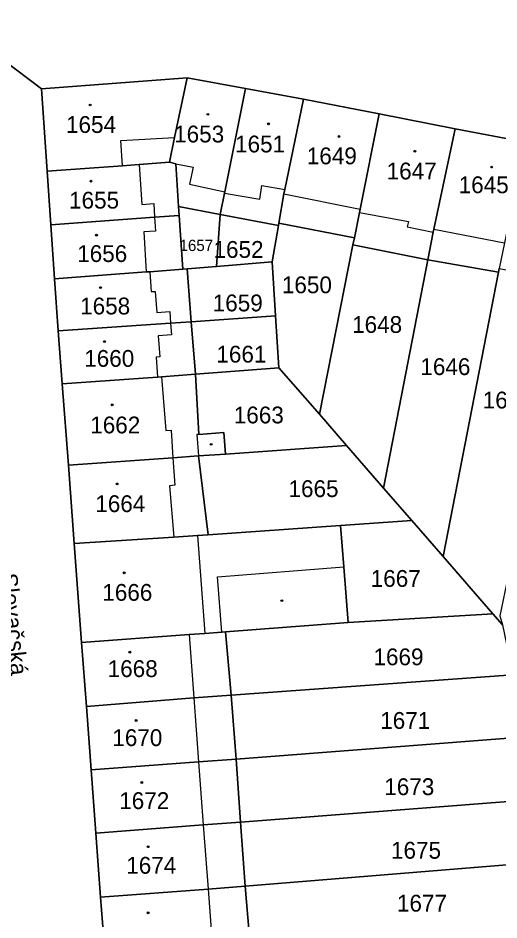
# Model space of a CAD drawing. Extents: x -596233 to -595156, y -1161235 to -1159375.
# Drawn here: x -596086.2 to -596037.6, y -1160978.8 to -1160887.6 of the extents above; entities that cross this region are included whole.
import ezdxf

# ---------------------------------------------------------------- set-up
doc = ezdxf.new("R2010")
doc.units = 0
for name, color, linetype in [('KN_CAR_KR', 7, 'Continuous'), ('KN_KULTURY', 7, 'Continuous'), ('KN_PARC_CIS_POZ', 7, 'Continuous'), ('KN_PARC_CIS_STAV', 7, 'Continuous'), ('KN_PARC_PLOCHA', 7, 'Continuous'), ('KN_ULICE', 7, 'Continuous'), ('parcely_l', 7, 'Continuous')]:
    doc.layers.add(name, color=color, linetype=linetype)

msp = doc.modelspace()

# ---------------------------------------------------------------- linework, layer by layer
at = {"layer": 'KN_CAR_KR'}
for points in [[(-596075.8, -1160899.95), (-596070.37, -1160899.63)], [(-596075.65, -1160902.49), (-596075.8, -1160899.95)], [(-596073.94, -1160902.36), (-596073.68, -1160906.4)], [(-596070.25, -1160902.31), (-596068.51, -1160902.65)], [(-596068.51, -1160902.65), (-596068.88, -1160904.36)], [(-596068.88, -1160904.36), (-596065.3, -1160905.12)], [(-596061.76, -1160905.87), (-596061.54, -1160904.51)], [(-596061.54, -1160904.51), (-596059.23, -1160904.89)], [(-596065.33, -1160905.28), (-596061.76, -1160905.87)], [(-596059.32, -1160905.34), (-596051.62, -1160906.9)], [(-596073.68, -1160906.4), (-596072.48, -1160906.32)], [(-596072.48, -1160906.32), (-596072.39, -1160907.7)], [(-596072.39, -1160907.7), (-596072.3, -1160909.11)], [(-596051.69, -1160907.22), (-596046.74, -1160908.14)], [(-596046.74, -1160908.14), (-596046.85, -1160908.68)], [(-596046.85, -1160908.68), (-596044.23, -1160909.21)], [(-596072.3, -1160909.11), (-596073.49, -1160909.19)], [(-596073.49, -1160909.19), (-596073.23, -1160913.23)], [(-596044.17, -1160908.92), (-596037.04, -1160910.29)], [(-596072.88, -1160913.21), (-596072.75, -1160915.22)], [(-596072.75, -1160915.22), (-596072.32, -1160915.2)], [(-596072.32, -1160915.2), (-596072.18, -1160917.32)], [(-596072.18, -1160917.32), (-596070.85, -1160917.23)], [(-596070.85, -1160917.23), (-596070.77, -1160918.41)], [(-596070.77, -1160918.41), (-596070.68, -1160919.61)], [(-596070.68, -1160919.61), (-596072.02, -1160919.71)], [(-596072.02, -1160919.71), (-596071.85, -1160921.81)], [(-596071.85, -1160921.81), (-596072.25, -1160921.85)], [(-596072.25, -1160921.85), (-596072.09, -1160923.87)], [(-596071.7, -1160923.84), (-596071.27, -1160929.26)], [(-596071.27, -1160929.26), (-596070.73, -1160929.22)], [(-596070.73, -1160929.22), (-596070.54, -1160932.02)], [(-596067.93, -1160929.66), (-596068.13, -1160929.67)], [(-596068.13, -1160929.67), (-596067.97, -1160931.84)], [(-596070.54, -1160932.02), (-596070.34, -1160934.81)], [(-596070.34, -1160934.81), (-596070.9, -1160934.85)], [(-596070.9, -1160934.85), (-596070.44, -1160940.04)], [(-596068.06, -1160939.88), (-596067.32, -1160949.78)], [(-596066.04, -1160944.06), (-596053.27, -1160943.06)], [(-596065.61, -1160949.65), (-596066.04, -1160944.06)], [(-596068.91, -1160949.89), (-596068.43, -1160956.31)], [(-596068.43, -1160956.31), (-596067.95, -1160962.78)], [(-596067.95, -1160962.78), (-596067.47, -1160969.16)], [(-596067.47, -1160969.16), (-596066.99, -1160975.64)], [(-596066.99, -1160975.64), (-596066.51, -1160982.01)]]:
    msp.add_lwpolyline(points, dxfattribs=at)
at = {"layer": 'KN_KULTURY'}
for centre, radius in [((-596078.9, -1160896.35), 0.09), ((-596078.9, -1160896.35), 0.0398), ((-596067, -1160897.3), 0.09), ((-596067, -1160897.3), 0.0398), ((-596060.88, -1160898.26), 0.09), ((-596060.88, -1160898.26), 0.0398), ((-596053.75, -1160899.54), 0.09), ((-596053.75, -1160899.54), 0.0398), ((-596046.09, -1160901.03), 0.09), ((-596046.09, -1160901.03), 0.0398), ((-596038.32, -1160902.63), 0.09), ((-596038.32, -1160902.63), 0.0398), ((-596078.82, -1160904.06), 0.09), ((-596078.82, -1160904.06), 0.0398), ((-596078.26, -1160909.52), 0.09), ((-596078.26, -1160909.52), 0.0398), ((-596077.86, -1160914.82), 0.09), ((-596077.86, -1160914.82), 0.0398), ((-596077.46, -1160920.28), 0.09), ((-596077.46, -1160920.28), 0.0398), ((-596076.67, -1160926.67), 0.09), ((-596076.67, -1160926.67), 0.0398), ((-596066.67, -1160930.67), 0.09), ((-596066.67, -1160930.67), 0.0398), ((-596076.18, -1160934.67), 0.09), ((-596076.18, -1160934.67), 0.0398), ((-596075.46, -1160943.66), 0.09), ((-596075.46, -1160943.66), 0.0398), ((-596059.53, -1160946.48), 0.09), ((-596059.53, -1160946.48), 0.0398), ((-596074.89, -1160951.69), 0.09), ((-596074.89, -1160951.69), 0.0398), ((-596074.25, -1160958.6), 0.09), ((-596074.25, -1160958.6), 0.0398), ((-596073.69, -1160964.86), 0.09), ((-596073.69, -1160964.86), 0.0398), ((-596073.05, -1160971.36), 0.09), ((-596073.05, -1160971.36), 0.0398), ((-596073.05, -1160978.04), 0.09), ((-596073.05, -1160978.04), 0.0398)]:
    msp.add_circle(centre, radius, dxfattribs=at)
at = {"layer": 'KN_PARC_PLOCHA'}
for points in [[(-596085.86, -1160874.42), (-596010.41, -1160889.08), (-596010.61, -1160897.55), (-596009.92, -1160899.18), (-596006.25, -1160900.53), (-596014.53, -1160904.19), (-596015.11, -1160903.95), (-596018.31, -1160903.34), (-596027.85, -1160901.49), (-596034.91, -1160900.12), (-596042, -1160898.75), (-596049.68, -1160897.26), (-596057.34, -1160895.78), (-596063.22, -1160894.7), (-596069.09, -1160893.61), (-596083.82, -1160894.71), (-596095.08, -1160886.24)], [(-596095.08, -1160886.24), (-596083.82, -1160894.71), (-596083.26, -1160903.04), (-596082.89, -1160908.46), (-596082.52, -1160913.92), (-596082.13, -1160919.2), (-596081.73, -1160924.55), (-596081.11, -1160932.76), (-596080.52, -1160940.71), (-596079.77, -1160950.72), (-596079.29, -1160957.19), (-596078.81, -1160963.58), (-596078.33, -1160969.99), (-596077.85, -1160976.45), (-596077.37, -1160982.86), (-596076.7, -1160991.84), (-596076.02, -1161000.87), (-596075.35, -1161009.88), (-596075.3, -1161009.88), (-596073.79, -1161031.04), (-596073.72, -1161032.14), (-596072.34, -1161051.17)]]:
    msp.add_lwpolyline(points, dxfattribs=at)
for points in [[(-596070.9, -1160902.14), (-596073.94, -1160902.36), (-596075.65, -1160902.49), (-596083.26, -1160903.04), (-596083.82, -1160894.71), (-596069.09, -1160893.61), (-596070.37, -1160899.63)], [(-596063.22, -1160894.7), (-596065.3, -1160905.12), (-596065.33, -1160905.28), (-596065.76, -1160907.42), (-596069.96, -1160906.62), (-596070.25, -1160902.31), (-596070.9, -1160902.14), (-596070.37, -1160899.63), (-596069.09, -1160893.61)], [(-596057.34, -1160895.78), (-596059.23, -1160904.89), (-596059.32, -1160905.34), (-596059.85, -1160908.31), (-596059.87, -1160908.53), (-596065.76, -1160907.42), (-596065.33, -1160905.28), (-596065.3, -1160905.12), (-596063.22, -1160894.7)], [(-596049.68, -1160897.26), (-596051.62, -1160906.9), (-596051.69, -1160907.22), (-596052.2, -1160909.8), (-596059.85, -1160908.31), (-596059.32, -1160905.34), (-596059.23, -1160904.89), (-596057.34, -1160895.78)], [(-596042, -1160898.75), (-596044.17, -1160908.92), (-596044.23, -1160909.21), (-596044.77, -1160912.02), (-596052.34, -1160910.49), (-596052.2, -1160909.8), (-596051.69, -1160907.22), (-596051.62, -1160906.9), (-596049.68, -1160897.26)], [(-596034.91, -1160900.12), (-596037.04, -1160910.29), (-596037.55, -1160912.9), (-596037.62, -1160913.26), (-596044.77, -1160912.02), (-596044.23, -1160909.21), (-596044.17, -1160908.92), (-596042, -1160898.75)], [(-596069.96, -1160906.62), (-596069.91, -1160907.52), (-596072.39, -1160907.7), (-596082.89, -1160908.46), (-596083.26, -1160903.04), (-596075.65, -1160902.49), (-596073.94, -1160902.36), (-596070.9, -1160902.14), (-596070.25, -1160902.31)], [(-596065.76, -1160907.42), (-596066.12, -1160912.68), (-596069.09, -1160912.93), (-596069.55, -1160912.96), (-596069.91, -1160907.52), (-596069.96, -1160906.62)], [(-596069.55, -1160912.96), (-596072.88, -1160913.21), (-596073.23, -1160913.23), (-596082.52, -1160913.92), (-596082.89, -1160908.46), (-596072.39, -1160907.7), (-596069.91, -1160907.52)], [(-596059.87, -1160908.53), (-596060.51, -1160912.22), (-596066.12, -1160912.68), (-596065.76, -1160907.42)], [(-596052.2, -1160909.8), (-596052.34, -1160910.49), (-596055.74, -1160927.63), (-596059.83, -1160922.94), (-596060.16, -1160917.67), (-596060.51, -1160912.22), (-596059.87, -1160908.53), (-596059.85, -1160908.31)], [(-596044.77, -1160912.02), (-596049.24, -1160935.11), (-596053, -1160930.78), (-596055.74, -1160927.63), (-596052.34, -1160910.49)], [(-596060.16, -1160917.67), (-596068.7, -1160918.27), (-596069.09, -1160912.93), (-596066.12, -1160912.68), (-596060.51, -1160912.22)], [(-596037.62, -1160913.26), (-596043.23, -1160942.01), (-596046.4, -1160938.37), (-596049.24, -1160935.11), (-596044.77, -1160912.02)], [(-596068.7, -1160918.27), (-596070.77, -1160918.41), (-596082.13, -1160919.2), (-596082.52, -1160913.92), (-596073.23, -1160913.23), (-596072.88, -1160913.21), (-596069.55, -1160912.96), (-596069.09, -1160912.93)], [(-596030.46, -1160914.25), (-596030.54, -1160914.65), (-596031.47, -1160919.1), (-596033.02, -1160926.52), (-596034.59, -1160934.04), (-596036.15, -1160941.54), (-596037.5, -1160948), (-596037.22, -1160948.91), (-596038.19, -1160947.8), (-596043.23, -1160942.01), (-596037.62, -1160913.26), (-596037.55, -1160912.9)], [(-596059.83, -1160922.94), (-596068.27, -1160923.58), (-596068.7, -1160918.27), (-596060.16, -1160917.67)], [(-596068.27, -1160923.58), (-596071.7, -1160923.84), (-596072.09, -1160923.87), (-596081.73, -1160924.55), (-596082.13, -1160919.2), (-596070.77, -1160918.41), (-596068.7, -1160918.27)], [(-596055.74, -1160927.63), (-596053, -1160930.78), (-596065.24, -1160931.65), (-596065.4, -1160929.48), (-596067.93, -1160929.66), (-596068.27, -1160923.58), (-596059.83, -1160922.94)], [(-596065.24, -1160931.65), (-596067.97, -1160931.84), (-596070.54, -1160932.02), (-596081.11, -1160932.76), (-596081.73, -1160924.55), (-596072.09, -1160923.87), (-596071.7, -1160923.84), (-596068.27, -1160923.58), (-596067.93, -1160929.66), (-596065.4, -1160929.48)], [(-596049.24, -1160935.11), (-596046.4, -1160938.37), (-596053.6, -1160938.87), (-596066.99, -1160939.81), (-596067.97, -1160931.84), (-596065.24, -1160931.65), (-596053, -1160930.78)], [(-596066.99, -1160939.81), (-596068.06, -1160939.88), (-596070.44, -1160940.04), (-596080.52, -1160940.71), (-596081.11, -1160932.76), (-596070.54, -1160932.02), (-596067.97, -1160931.84)], [(-596052.81, -1160948.69), (-596065.22, -1160949.62), (-596065.61, -1160949.65), (-596067.32, -1160949.78), (-596068.91, -1160949.89), (-596079.77, -1160950.72), (-596080.52, -1160940.71), (-596070.44, -1160940.04), (-596068.06, -1160939.88), (-596066.99, -1160939.81), (-596053.6, -1160938.87), (-596053.27, -1160943.06)], [(-596043.23, -1160942.01), (-596038.19, -1160947.8), (-596052.81, -1160948.69), (-596053.27, -1160943.06), (-596053.6, -1160938.87), (-596046.4, -1160938.37)], [(-596037.22, -1160948.91), (-596036.17, -1160953.98), (-596064.65, -1160956.04), (-596065.22, -1160949.62), (-596052.81, -1160948.69), (-596038.19, -1160947.8)], [(-596064.65, -1160956.04), (-596068.43, -1160956.31), (-596079.29, -1160957.19), (-596079.77, -1160950.72), (-596068.91, -1160949.89), (-596067.32, -1160949.78), (-596065.61, -1160949.65), (-596065.22, -1160949.62)], [(-596035.7, -1160956.25), (-596034.87, -1160960.24), (-596064.15, -1160962.49), (-596064.65, -1160956.04), (-596036.17, -1160953.98)], [(-596064.15, -1160962.49), (-596067.95, -1160962.78), (-596078.81, -1160963.58), (-596079.29, -1160957.19), (-596068.43, -1160956.31), (-596064.65, -1160956.04)], [(-596034.15, -1160963.7), (-596033.56, -1160966.54), (-596063.71, -1160968.87), (-596064.15, -1160962.49), (-596034.87, -1160960.24)], [(-596063.71, -1160968.87), (-596067.47, -1160969.16), (-596078.33, -1160969.99), (-596078.81, -1160963.58), (-596067.95, -1160962.78), (-596064.15, -1160962.49)], [(-596032.64, -1160970.99), (-596032.25, -1160972.83), (-596063.24, -1160975.34), (-596063.71, -1160968.87), (-596033.56, -1160966.54)], [(-596063.24, -1160975.34), (-596066.99, -1160975.64), (-596077.85, -1160976.45), (-596078.33, -1160969.99), (-596067.47, -1160969.16), (-596063.71, -1160968.87)], [(-596031.11, -1160978.34), (-596030.94, -1160979.15), (-596046.69, -1160980.42), (-596062.71, -1160981.7), (-596063.24, -1160975.34), (-596032.25, -1160972.83)], [(-596062.71, -1160981.7), (-596066.51, -1160982.01), (-596077.37, -1160982.86), (-596077.85, -1160976.45), (-596066.99, -1160975.64), (-596063.24, -1160975.34)]]:
    msp.add_lwpolyline(points, close=True, dxfattribs=at)
at = {"layer": 'parcely_l'}
for points in [[(-596095.08, -1160886.24), (-596083.82, -1160894.71)], [(-596083.82, -1160894.71), (-596069.09, -1160893.61)], [(-596070.9, -1160902.14), (-596070.37, -1160899.63), (-596069.09, -1160893.61)], [(-596069.09, -1160893.61), (-596063.22, -1160894.7)], [(-596083.26, -1160903.04), (-596083.82, -1160894.71)], [(-596065.76, -1160907.42), (-596065.33, -1160905.28), (-596065.3, -1160905.12), (-596063.22, -1160894.7)], [(-596063.22, -1160894.7), (-596057.34, -1160895.78)], [(-596057.34, -1160895.78), (-596059.23, -1160904.89), (-596059.32, -1160905.34), (-596059.85, -1160908.31)], [(-596057.34, -1160895.78), (-596049.68, -1160897.26)], [(-596052.2, -1160909.8), (-596051.69, -1160907.22), (-596051.62, -1160906.9), (-596049.68, -1160897.26)], [(-596049.68, -1160897.26), (-596042, -1160898.75)], [(-596042, -1160898.75), (-596044.17, -1160908.92), (-596044.23, -1160909.21), (-596044.77, -1160912.02)], [(-596042, -1160898.75), (-596034.91, -1160900.12)], [(-596083.26, -1160903.04), (-596075.65, -1160902.49), (-596073.94, -1160902.36), (-596070.9, -1160902.14)], [(-596070.9, -1160902.14), (-596070.25, -1160902.31), (-596069.96, -1160906.62)], [(-596082.89, -1160908.46), (-596083.26, -1160903.04)], [(-596069.96, -1160906.62), (-596069.91, -1160907.52)], [(-596069.96, -1160906.62), (-596065.76, -1160907.42)], [(-596069.91, -1160907.52), (-596072.39, -1160907.7), (-596082.89, -1160908.46)], [(-596069.55, -1160912.96), (-596069.91, -1160907.52)], [(-596066.12, -1160912.68), (-596065.76, -1160907.42)], [(-596065.76, -1160907.42), (-596059.87, -1160908.53)], [(-596082.89, -1160908.46), (-596082.52, -1160913.92)], [(-596060.51, -1160912.22), (-596059.87, -1160908.53)], [(-596059.87, -1160908.53), (-596059.85, -1160908.31)], [(-596059.85, -1160908.31), (-596052.2, -1160909.8)], [(-596052.34, -1160910.49), (-596055.74, -1160927.63)], [(-596052.2, -1160909.8), (-596052.34, -1160910.49)], [(-596044.77, -1160912.02), (-596052.34, -1160910.49)], [(-596060.51, -1160912.22), (-596066.12, -1160912.68)], [(-596060.16, -1160917.67), (-596060.51, -1160912.22)], [(-596044.77, -1160912.02), (-596049.24, -1160935.11)], [(-596037.62, -1160913.26), (-596044.77, -1160912.02)], [(-596082.52, -1160913.92), (-596073.23, -1160913.23), (-596072.88, -1160913.21), (-596069.55, -1160912.96)], [(-596069.09, -1160912.93), (-596069.55, -1160912.96)], [(-596066.12, -1160912.68), (-596069.09, -1160912.93)], [(-596069.09, -1160912.93), (-596068.7, -1160918.27)], [(-596043.23, -1160942.01), (-596037.62, -1160913.26)], [(-596037.62, -1160913.26), (-596037.55, -1160912.9)], [(-596082.13, -1160919.2), (-596082.52, -1160913.92)], [(-596068.7, -1160918.27), (-596060.16, -1160917.67)], [(-596059.83, -1160922.94), (-596060.16, -1160917.67)], [(-596068.7, -1160918.27), (-596070.77, -1160918.41), (-596082.13, -1160919.2)], [(-596068.27, -1160923.58), (-596068.7, -1160918.27)], [(-596082.13, -1160919.2), (-596081.73, -1160924.55)], [(-596059.83, -1160922.94), (-596068.27, -1160923.58)], [(-596055.74, -1160927.63), (-596059.83, -1160922.94)], [(-596081.73, -1160924.55), (-596072.09, -1160923.87), (-596071.7, -1160923.84), (-596068.27, -1160923.58)], [(-596068.27, -1160923.58), (-596067.93, -1160929.66), (-596065.4, -1160929.48), (-596065.24, -1160931.65)], [(-596081.11, -1160932.76), (-596081.73, -1160924.55)], [(-596055.74, -1160927.63), (-596053, -1160930.78)], [(-596065.24, -1160931.65), (-596053, -1160930.78)], [(-596053, -1160930.78), (-596049.24, -1160935.11)], [(-596081.11, -1160932.76), (-596070.54, -1160932.02), (-596067.97, -1160931.84)], [(-596067.97, -1160931.84), (-596065.24, -1160931.65)], [(-596067.97, -1160931.84), (-596066.99, -1160939.81)], [(-596080.52, -1160940.71), (-596081.11, -1160932.76)], [(-596049.24, -1160935.11), (-596046.4, -1160938.37)], [(-596053.6, -1160938.87), (-596066.99, -1160939.81)], [(-596046.4, -1160938.37), (-596053.6, -1160938.87)], [(-596053.6, -1160938.87), (-596053.27, -1160943.06), (-596052.81, -1160948.69)], [(-596043.23, -1160942.01), (-596046.4, -1160938.37)], [(-596066.99, -1160939.81), (-596068.06, -1160939.88), (-596070.44, -1160940.04), (-596080.52, -1160940.71)], [(-596079.77, -1160950.72), (-596080.52, -1160940.71)], [(-596038.19, -1160947.8), (-596043.23, -1160942.01)], [(-596038.19, -1160947.8), (-596052.81, -1160948.69)], [(-596037.22, -1160948.91), (-596038.19, -1160947.8)], [(-596052.81, -1160948.69), (-596065.22, -1160949.62)], [(-596065.22, -1160949.62), (-596065.61, -1160949.65), (-596067.32, -1160949.78), (-596068.91, -1160949.89), (-596079.77, -1160950.72)], [(-596065.22, -1160949.62), (-596064.65, -1160956.04)], [(-596079.29, -1160957.19), (-596079.77, -1160950.72)], [(-596036.17, -1160953.98), (-596064.65, -1160956.04)], [(-596079.29, -1160957.19), (-596068.43, -1160956.31), (-596064.65, -1160956.04)], [(-596064.65, -1160956.04), (-596064.15, -1160962.49)], [(-596078.81, -1160963.58), (-596079.29, -1160957.19)], [(-596064.15, -1160962.49), (-596034.87, -1160960.24)], [(-596064.15, -1160962.49), (-596067.95, -1160962.78), (-596078.81, -1160963.58)], [(-596064.15, -1160962.49), (-596063.71, -1160968.87)], [(-596078.81, -1160963.58), (-596078.33, -1160969.99)], [(-596063.71, -1160968.87), (-596033.56, -1160966.54)], [(-596078.33, -1160969.99), (-596067.47, -1160969.16), (-596063.71, -1160968.87)], [(-596063.24, -1160975.34), (-596063.71, -1160968.87)], [(-596078.33, -1160969.99), (-596077.85, -1160976.45)], [(-596032.25, -1160972.83), (-596063.24, -1160975.34)], [(-596077.85, -1160976.45), (-596066.99, -1160975.64), (-596063.24, -1160975.34)], [(-596063.24, -1160975.34), (-596062.71, -1160981.7)], [(-596077.37, -1160982.86), (-596077.85, -1160976.45)]]:
    msp.add_lwpolyline(points, dxfattribs=at)

# ---------------------------------------------------------------- texts
at = {"layer": 'KN_PARC_CIS_POZ'}
for s, height, p in [('1657', 1.14, (-596069.87, -1160911.12)), ('1652', 1.7, (-596066.4366, -1160911.81)), ('1650', 1.7, (-596059.5266, -1160915.39)), ('1659', 1.7, (-596066.5166, -1160917.22)), ('1648', 1.7, (-596052.4266, -1160919.4)), ('1661', 1.7, (-596066.1466, -1160922.4)), ('1646', 1.7, (-596045.5266, -1160923.66)), ('1644', 1.7, (-596039.2266, -1160927.04)), ('1663', 1.7, (-596064.3866, -1160928.55)), ('1665', 1.7, (-596058.8566, -1160936)), ('1667', 1.7, (-596050.5466, -1160945.08)), ('1669', 1.7, (-596050.2666, -1160953.01)), ('1671', 1.7, (-596049.5866, -1160959.44)), ('1673', 1.7, (-596049.1766, -1160966.14)), ('1675', 1.7, (-596048.4966, -1160972.57)), ('1677', 1.7, (-596047.8966, -1160977.92))]:
    msp.add_text(s, height=height, dxfattribs=at).set_placement(p)
at = {"layer": 'KN_PARC_CIS_STAV'}
for s, p in [('1654', (-596081.3466, -1160899.18)), ('1653', (-596070.4166, -1160900.14)), ('1651', (-596064.2566, -1160901.15)), ('1649', (-596057.0066, -1160902.35)), ('1647', (-596048.9366, -1160903.88)), ('1645', (-596041.6566, -1160905.27)), ('1655', (-596081.0366, -1160906.83)), ('1656', (-596080.2166, -1160912.23)), ('1658', (-596079.9166, -1160917.53)), ('1660', (-596079.5066, -1160922.83)), ('1662', (-596078.8966, -1160929.56)), ('1664', (-596078.3866, -1160937.52)), ('1666', (-596077.6766, -1160946.49)), ('1668', (-596077.1366, -1160954.2)), ('1670', (-596076.6666, -1160961.18)), ('1672', (-596075.9666, -1160967.55)), ('1674', (-596075.2566, -1160974.09))]:
    msp.add_text(s, height=1.7, dxfattribs=at).set_placement(p)
at = {"layer": 'KN_ULICE'}
msp.add_text('Slevačská', height=1.7, rotation=275.98768, dxfattribs=at).set_placement((-596087.9884, -1160943.7836))

doc.saveas('drawing.dxf')
